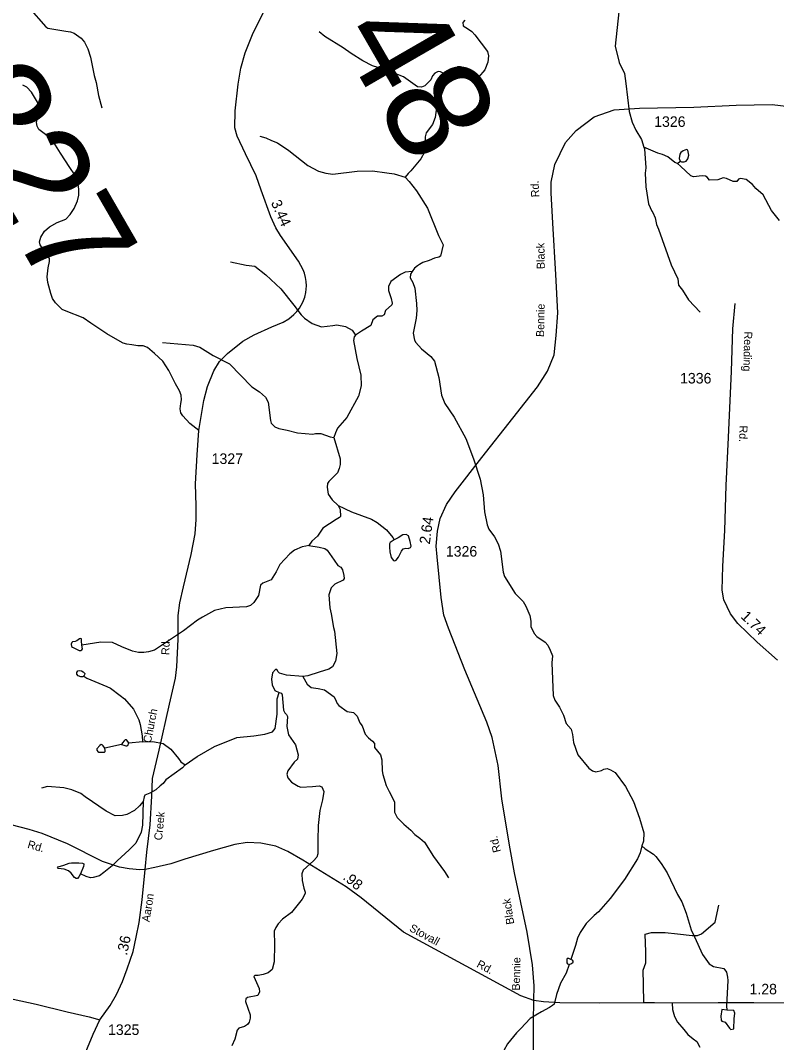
# Model space of a CAD drawing. Extents: x 2056842 to 2160602, y 826753 to 1016856.
# Drawn here: x 2066101 to 2075063, y 985944 to 998061 of the extents above; entities that cross this region are included whole.
import ezdxf

# ---------------------------------------------------------------- set-up
doc = ezdxf.new("R2010")
doc.units = 0
for name, color, linetype in [('Exist Hydrographic Creek Single Shore', 7, 'Continuous'), ('Exist Hydrographic Misc Water Feature', 7, 'Continuous'), ('Exist Road Non-System Type 51', 7, 'Continuous'), ('Exist Road Secondary Mileage Hundredths English Label', 7, 'Continuous'), ('Exist Road Secondary Structure Standard Bridge Number Label', 7, 'Continuous'), ('Exist Road Secondary Type 41 Attributed', 7, 'Continuous'), ('Exist Road Secondary Type 51 Attributed', 7, 'Continuous'), ('Exist Road Secondary Type 51 Label', 7, 'Continuous'), ('Exist Road Secondary Type 51 Number Label', 7, 'Continuous')]:
    doc.layers.add(name, color=color, linetype=linetype)

msp = doc.modelspace()

# ---------------------------------------------------------------- linework, layer by layer
at = {"layer": 'Exist Hydrographic Creek Single Shore'}
for points in [[(2073439, 998982), (2073388, 998763), (2073378, 998705), (2073314, 998535), (2073288, 998485), (2073213, 998255), (2073195, 998161), (2073148, 997755), (2073196, 997561), (2073260, 997433), (2073278, 997313), (2073317, 996983), (2073351, 996855), (2073393, 996761), (2073463, 996649), (2073489, 996560)], [(2071367, 998065), (2071345, 998035), (2071347, 997995), (2071413, 997959), (2071451, 997930), (2071485, 997892), (2071636, 997693), (2071647, 997641), (2071641, 997565), (2071604, 997477), (2071530, 997390), (2071505, 997381), (2071452, 997386), (2071418, 997399), (2071398, 997420), (2071353, 997482), (2071313, 997512), (2071283, 997512), (2071256, 997487), (2071194, 997393)], [(2071194, 997393), (2071143, 997303), (2071113, 997234), (2071077, 997144), (2071031, 997027), (2071017, 996910), (2070984, 996829), (2070910, 996727), (2070897, 996683), (2070901, 996579), (2070890, 996501), (2070845, 996420), (2070730, 996278), (2070695, 996248), (2070661, 996202)], [(2073887, 996366), (2073858, 996376), (2073774, 996445), (2073710, 996471), (2073654, 996487), (2073489, 996560)], [(2073489, 996560), (2073496, 996537), (2073514, 996315), (2073504, 996251), (2073512, 996090), (2073544, 995888), (2073584, 995799), (2073598, 995783), (2073624, 995719), (2073641, 995643), (2073665, 995587), (2073812, 995162), (2073891, 994998), (2073899, 994924), (2073947, 994864), (2074019, 994748), (2074156, 994603)], [(2075099, 995688), (2075004, 995809), (2074904, 995993), (2074819, 996067), (2074779, 996115), (2074701, 996174), (2074637, 996188), (2074611, 996180), (2074591, 996152), (2074547, 996152), (2074471, 996186), (2074429, 996194), (2074365, 996171), (2074269, 996169), (2074241, 996203), (2074221, 996213), (2074181, 996217), (2074077, 996208), (2074045, 996220), (2073924, 996334), (2073887, 996366)], [(2070661, 996202), (2070710, 996152), (2070797, 996040), (2070925, 995836), (2071055, 995511), (2071110, 995399), (2071079, 995265), (2071059, 995253), (2071008, 995243), (2070945, 995214), (2070870, 995191), (2070832, 995168), (2070806, 995153), (2070772, 995124), (2070742, 995086)], [(2068592, 995199), (2068776, 995161), (2068880, 995149), (2069010, 995047), (2069189, 994880), (2069343, 994686), (2069427, 994572), (2069467, 994530), (2069560, 994470), (2069668, 994430), (2069804, 994443), (2069852, 994453), (2069955, 994431), (2070032, 994389), (2070074, 994331)], [(2070742, 995086), (2070662, 995076), (2070606, 995050), (2070493, 994967), (2070462, 994905), (2070462, 994861), (2070494, 994764), (2070506, 994711), (2070501, 994690), (2070427, 994621), (2070411, 994572), (2070383, 994557), (2070333, 994557), (2070279, 994512), (2070255, 994446), (2070143, 994377), (2070074, 994331)], [(2070742, 995086), (2070726, 995054), (2070722, 995010), (2070750, 994956), (2070775, 994888), (2070795, 994706), (2070799, 994622), (2070791, 994530), (2070756, 994352), (2070772, 994272), (2070786, 994242), (2070856, 994168), (2070966, 994077), (2071010, 994021), (2071058, 993827), (2071093, 993617), (2071131, 993519), (2071243, 993359), (2071380, 993103), (2071472, 992864), (2071548, 992624), (2071587, 992436), (2071601, 992236), (2071634, 992082), (2071654, 992032), (2071720, 991938), (2071764, 991856), (2071792, 991770), (2071821, 991522), (2071837, 991470), (2071965, 991269), (2072061, 991173), (2072093, 991119), (2072138, 991005), (2072150, 990941), (2072150, 990877), (2072190, 990793), (2072222, 990759), (2072320, 990691), (2072350, 990655), (2072380, 990595), (2072406, 990529), (2072399, 990445), (2072415, 990059), (2072433, 990001), (2072492, 989919), (2072536, 989826), (2072568, 989727), (2072630, 989661), (2072646, 989597), (2072658, 989500), (2072709, 989354), (2072839, 989196), (2072883, 989164), (2072919, 989154), (2072987, 989168), (2073017, 989186), (2073055, 989192), (2073093, 989178), (2073151, 989145), (2073271, 988979), (2073366, 988801), (2073440, 988603), (2073488, 988431), (2073485, 988331), (2073466, 988277)], [(2070074, 994331), (2070058, 994311), (2070050, 994267), (2070090, 994053), (2070134, 993857), (2070138, 993729), (2070109, 993607), (2069968, 993354), (2069860, 993228), (2069836, 993171), (2069816, 993115)], [(2067786, 994241), (2068150, 994213), (2068229, 994187), (2068384, 994088), (2068579, 993990), (2068844, 993717), (2068935, 993658), (2069004, 993593), (2069038, 993535), (2069063, 993317), (2069072, 993285), (2069116, 993243), (2069164, 993222), (2069264, 993204), (2069384, 993174), (2069566, 993157), (2069600, 993165), (2069663, 993163), (2069772, 993123), (2069816, 993115)], [(2069816, 993115), (2069890, 992863), (2069892, 992798), (2069880, 992749), (2069860, 992699), (2069758, 992596), (2069739, 992571), (2069735, 992528), (2069749, 992446), (2069794, 992378), (2069865, 992309)], [(2069865, 992309), (2069889, 992263), (2069893, 992182), (2069883, 992169), (2069845, 992146), (2069685, 992040), (2069620, 991949), (2069556, 991887), (2069520, 991835)], [(2069520, 991835), (2069485, 991827), (2069442, 991820), (2069348, 991780), (2069294, 991736), (2069177, 991610), (2069132, 991523), (2069072, 991431), (2068975, 991388), (2068947, 991367), (2068921, 991244), (2068867, 991160), (2068828, 991126), (2068781, 991110), (2068534, 991098), (2068402, 991064), (2068260, 990988), (2068198, 990950), (2068032, 990825), (2067690, 990595), (2067617, 990575), (2067563, 990568), (2067502, 990568), (2067428, 990582), (2067303, 990636), (2067191, 990687), (2067052, 990692), (2066830, 990654)], [(2069520, 991835), (2069643, 991815), (2069707, 991802), (2069735, 991781), (2069820, 991661), (2069863, 991598), (2069899, 991580), (2069919, 991547), (2069933, 991482), (2069938, 991446), (2069928, 991424), (2069828, 991379), (2069784, 991336), (2069758, 991253), (2069767, 991096), (2069785, 991026), (2069812, 990866), (2069824, 990819), (2069853, 990556), (2069836, 990465), (2069799, 990398), (2069755, 990372), (2069643, 990334), (2069509, 990293), (2069449, 990283)], [(2069449, 990283), (2069255, 990299), (2069173, 990324), (2069154, 990339), (2069139, 990365), (2069123, 990366), (2069088, 990326), (2069075, 990251), (2069086, 990184), (2069116, 990119), (2069166, 990095)], [(2069449, 990283), (2069501, 990194), (2069545, 990155), (2069629, 990143), (2069704, 990125), (2069821, 990041), (2069844, 989991), (2069856, 989964), (2069875, 989939), (2069973, 989869), (2070049, 989857), (2070094, 989815), (2070122, 989733), (2070150, 989697), (2070188, 989599), (2070225, 989557), (2070274, 989517), (2070297, 989488), (2070297, 989443), (2070369, 989356), (2070383, 989294), (2070389, 989166), (2070395, 989122), (2070437, 988992), (2070470, 988922), (2070533, 988799), (2070536, 988675), (2070565, 988613), (2070646, 988532), (2070727, 988460), (2070776, 988412), (2070835, 988368), (2070889, 988319), (2070995, 988149), (2071129, 987971), (2071173, 987895)], [(2068055, 989237), (2068197, 989335), (2068401, 989454), (2068665, 989561), (2068867, 989579), (2068999, 989598), (2069090, 989629), (2069119, 989666), (2069144, 989837), (2069143, 990018), (2069166, 990095)], [(2069166, 990095), (2069194, 990084), (2069205, 990066), (2069220, 989884), (2069234, 989854), (2069256, 989833), (2069265, 989810), (2069260, 989689), (2069280, 989590), (2069360, 989474), (2069393, 989353), (2069383, 989303), (2069345, 989267), (2069271, 989167), (2069259, 989127), (2069271, 989083), (2069313, 989031), (2069391, 988982), (2069423, 988970), (2069564, 988979), (2069643, 988987), (2069675, 988976), (2069695, 988919), (2069680, 988820), (2069648, 988694), (2069628, 988516), (2069625, 988342), (2069627, 988183), (2069615, 988142), (2069574, 988098), (2069453, 987986), (2069438, 987943), (2069441, 987866), (2069461, 987774), (2069475, 987727), (2069475, 987711), (2069440, 987642), (2069314, 987486), (2069209, 987406), (2069154, 987353), (2069127, 987308), (2069107, 987263), (2069111, 987105), (2069110, 986900), (2069083, 986812), (2069037, 986771), (2068978, 986749), (2068920, 986740), (2068878, 986739), (2068868, 986726), (2068883, 986692), (2068930, 986585), (2068933, 986546), (2068913, 986501), (2068793, 986480), (2068771, 986464), (2068768, 986430), (2068822, 986271), (2068824, 986235), (2068812, 986187), (2068793, 986159), (2068756, 986134), (2068689, 986116), (2068671, 986092), (2068642, 985985), (2068607, 985906)], [(2067549, 989508), (2067670, 989514), (2067791, 989489), (2067883, 989423), (2067973, 989311), (2068003, 989271), (2068055, 989237)], [(2068055, 989237), (2068023, 989199), (2067823, 989057), (2067791, 989015), (2067758, 988989), (2067706, 988940), (2067635, 988900), (2067576, 988876), (2067566, 988856), (2067554, 988800)], [(2067554, 988800), (2067514, 988752), (2067452, 988694), (2067362, 988646), (2067310, 988634), (2067222, 988632), (2067118, 988688), (2066870, 988855), (2066818, 988897), (2066709, 988941), (2066617, 988965), (2066421, 988978), (2066349, 988958)], [(2073466, 988277), (2073446, 988195), (2073416, 988120), (2073260, 987877), (2073092, 987651), (2072952, 987494), (2072902, 987452), (2072808, 987356), (2072737, 987250), (2072705, 987180), (2072681, 987096), (2072625, 986930)], [(2073466, 988277), (2073506, 988239), (2073604, 988179), (2073630, 988149), (2073696, 988067), (2073767, 987955), (2073887, 987700), (2073940, 987614), (2073990, 987478), (2074049, 987280), (2074091, 987198), (2074186, 986989), (2074264, 986879), (2074314, 986847), (2074436, 986821), (2074470, 986777), (2074483, 986721), (2074485, 986678), (2074469, 986381), (2074472, 986329)], [(2072605, 986869), (2072568, 986768), (2072501, 986648), (2072456, 986514), (2072425, 986399), (2072407, 986383), (2072370, 986360), (2072276, 986308), (2072144, 986228), (2072031, 986109), (2071979, 986058), (2071875, 985930), (2071831, 985848), (2071771, 985782), (2071672, 985648), (2071520, 985530), (2071445, 985480), (2071425, 985445), (2071424, 985361), (2071418, 985293)]]:
    msp.add_lwpolyline(points, dxfattribs=at)
at = {"layer": 'Exist Hydrographic Misc Water Feature'}
for p, q in [((2073887, 996366), (2073922, 996394)), ((2067300, 989478), (2067101, 989433)), ((2067549, 989508), (2067384, 989495))]:
    msp.add_line(p, q, dxfattribs=at)
for points in [[(2066201, 998216), (2066401, 997987), (2066425, 997969), (2066641, 997933), (2066693, 997927), (2066739, 997909), (2066819, 997849), (2066861, 997803), (2066898, 997726), (2066932, 997624), (2066974, 997408), (2066998, 997324), (2067027, 997170), (2067065, 997024)], [(2071194, 997393), (2071081, 997452), (2071051, 997454), (2071014, 997435), (2070985, 997406), (2070964, 997358), (2070894, 997284), (2070853, 997271), (2070808, 997273), (2070643, 997393), (2070453, 997469), (2070275, 997521), (2070160, 997581), (2070021, 997667), (2069926, 997737), (2069707, 997871), (2069641, 997927)], [(2068937, 996687), (2069010, 996671), (2069075, 996637), (2069149, 996610), (2069282, 996518), (2069508, 996340), (2069634, 996274), (2069720, 996251), (2069804, 996239), (2070094, 996273), (2070272, 996278), (2070442, 996256), (2070530, 996242), (2070661, 996202)], [(2073922, 996394), (2073938, 996386), (2073966, 996384), (2073990, 996392), (2074010, 996420), (2074022, 996464), (2074010, 996524), (2073994, 996530), (2073956, 996516), (2073930, 996494), (2073918, 996474), (2073908, 996424), (2073922, 996394)], [(2069865, 992309), (2070026, 992237), (2070260, 992150), (2070330, 992110), (2070438, 992022), (2070516, 991930), (2070531, 991902)], [(2070531, 991902), (2070482, 991871), (2070477, 991855), (2070476, 991817), (2070478, 991762), (2070494, 991694), (2070521, 991657), (2070537, 991656), (2070555, 991663), (2070582, 991699), (2070617, 991768), (2070638, 991795), (2070667, 991805), (2070697, 991801), (2070724, 991811), (2070732, 991828), (2070721, 991885), (2070700, 991950), (2070672, 991965), (2070633, 991962), (2070577, 991929), (2070531, 991902)], [(2066830, 990654), (2066825, 990708), (2066823, 990730), (2066815, 990733), (2066800, 990730), (2066769, 990707), (2066749, 990698), (2066720, 990696), (2066709, 990687), (2066704, 990668), (2066706, 990641), (2066717, 990631), (2066798, 990592), (2066818, 990592), (2066830, 990598), (2066836, 990613), (2066830, 990654)], [(2066853, 990289), (2066840, 990281), (2066815, 990279), (2066784, 990292), (2066771, 990312), (2066771, 990329), (2066783, 990352), (2066805, 990354), (2066826, 990352), (2066846, 990339), (2066863, 990318), (2066862, 990302), (2066853, 990289)], [(2066853, 990289), (2066887, 990263), (2067125, 990164), (2067169, 990144), (2067285, 990060), (2067336, 990018), (2067442, 989896), (2067506, 989770), (2067522, 989714), (2067542, 989580), (2067549, 989508)], [(2067101, 989433), (2067083, 989462), (2067071, 989472), (2067057, 989476), (2067043, 989466), (2067008, 989427), (2067008, 989412), (2067017, 989395), (2067032, 989385), (2067048, 989385), (2067098, 989387), (2067106, 989393), (2067106, 989408), (2067101, 989433)], [(2067384, 989495), (2067372, 989512), (2067357, 989531), (2067342, 989532), (2067330, 989520), (2067309, 989496), (2067300, 989478)], [(2067300, 989478), (2067326, 989470), (2067349, 989463), (2067364, 989462), (2067372, 989467), (2067379, 989477), (2067384, 989495)], [(2067554, 988800), (2067548, 988520), (2067530, 988438), (2067469, 988308), (2067389, 988228), (2067247, 988099), (2067188, 988039), (2067148, 988008), (2067089, 987959), (2067040, 987921), (2066963, 987899), (2066930, 987896), (2066879, 987913), (2066811, 987946)], [(2066811, 987946), (2066795, 987909), (2066776, 987888), (2066761, 987888), (2066740, 987901), (2066702, 987953), (2066670, 987981), (2066618, 987999), (2066547, 988006), (2066539, 988014), (2066547, 988028), (2066617, 988047), (2066678, 988072), (2066707, 988075), (2066792, 988073), (2066837, 988070), (2066851, 988064), (2066854, 988054), (2066847, 988032), (2066811, 987946)], [(2072625, 986930), (2072600, 986941), (2072580, 986940), (2072578, 986932), (2072577, 986888), (2072585, 986876), (2072605, 986869)], [(2072605, 986869), (2072632, 986881), (2072653, 986897), (2072653, 986907), (2072644, 986920), (2072625, 986930)], [(2074472, 986329), (2074416, 986335), (2074402, 986257)], [(2074562, 986226), (2074568, 986292), (2074558, 986324), (2074472, 986329)], [(2074402, 986257), (2074408, 986211), (2074416, 986199), (2074452, 986185), (2074506, 986114), (2074522, 986100), (2074558, 986108), (2074562, 986226)]]:
    msp.add_lwpolyline(points, dxfattribs=at)
at = {"layer": 'Exist Road Non-System Type 51'}
for points in [[(2068215, 993200), (2068109, 993283), (2068024, 993372), (2068003, 993410), (2067996, 993457), (2068001, 993518), (2068010, 993565), (2068006, 993617), (2067987, 993669), (2067940, 993751), (2067859, 993911), (2067790, 994022), (2067691, 994111), (2067607, 994184), (2067557, 994205), (2067494, 994205), (2067421, 994215), (2067364, 994224), (2067317, 994236), (2067284, 994253), (2067124, 994344), (2066937, 994471), (2066843, 994535), (2066643, 994615), (2066596, 994636), (2066563, 994665), (2066518, 994714), (2066483, 994766), (2066461, 994822), (2066427, 994954), (2066418, 995020), (2066430, 995128), (2066446, 995204), (2066444, 995239), (2066420, 995274), (2066333, 995399), (2066327, 995437), (2066341, 995493), (2066388, 995564), (2066447, 995616), (2066537, 995665), (2066640, 995707), (2066690, 995759), (2066737, 995830), (2066776, 995922), (2066792, 995990), (2066794, 996060), (2066780, 996150), (2066747, 996230), (2066686, 996317), (2066576, 996489), (2066497, 996614), (2066457, 996663), (2066384, 996722), (2066320, 996767), (2066299, 996807), (2066292, 996851), (2066308, 996917), (2066322, 997004), (2066317, 997049), (2066305, 997094), (2066234, 997212), (2066175, 997268), (2066128, 997292)], [(2073491, 986414), (2073487, 986631), (2073483, 986802), (2073515, 986891), (2073515, 987020), (2073506, 987229), (2073581, 987249), (2073744, 987249), (2073887, 987233), (2074061, 987212), (2074126, 987214), (2074172, 987232), (2074337, 987371), (2074380, 987573)], [(2073825, 986412), (2073828, 986337), (2073853, 986253), (2073887, 986187), (2073964, 986098), (2074012, 986039), (2074073, 985989), (2074117, 985955), (2074153, 985891)]]:
    msp.add_lwpolyline(points, dxfattribs=at)
at = {"layer": 'Exist Road Secondary Type 41 Attributed'}
for points in [[(2075073, 990479), (2074831, 990692), (2074602, 990913), (2074518, 991025), (2074439, 991193), (2074417, 991308), (2074426, 991591), (2074449, 992014), (2074464, 992548), (2074493, 993117), (2074529, 993903), (2074544, 994404), (2074571, 994705)], [(2066810, 985671), (2066963, 986043), (2067044, 986212)]]:
    msp.add_lwpolyline(points, dxfattribs=at)
at = {"layer": 'Exist Road Secondary Type 51 Attributed'}
for points in [[(2067580, 987996), (2067601, 988201), (2067640, 988526), (2067658, 988864), (2067668, 989074), (2067745, 989410), (2067867, 989954), (2067939, 990265), (2067955, 990399), (2067970, 990727), (2067972, 991006), (2067992, 991158), (2068032, 991346), (2068125, 991729), (2068171, 991975), (2068185, 992144), (2068185, 992305), (2068176, 992566), (2068195, 992910), (2068215, 993200), (2068275, 993555), (2068317, 993722), (2068392, 993906), (2068462, 994017), (2068557, 994112), (2068737, 994257), (2068873, 994335), (2069082, 994427), (2069214, 994483), (2069282, 994525), (2069342, 994573), (2069378, 994612), (2069407, 994651), (2069427, 994684), (2069447, 994720), (2069470, 994781), (2069483, 994835), (2069490, 994916), (2069487, 994966), (2069480, 995013), (2069466, 995065), (2069451, 995106), (2069397, 995206), (2069183, 995511), (2069127, 995602), (2069069, 995732), (2068953, 996050), (2068893, 996219), (2068768, 996478), (2068668, 996687), (2068642, 996786), (2068647, 996990), (2068683, 997305), (2068715, 997494), (2068764, 997677), (2068861, 997913), (2069033, 998259)], [(2072185, 986441), (2072188, 986615), (2072171, 986864), (2072108, 987251), (2071958, 987955), (2071897, 988284), (2071806, 988832), (2071763, 989227), (2071691, 989560), (2071627, 989743), (2071367, 990364), (2071174, 990858), (2071120, 991010), (2071086, 991221), (2071040, 991703), (2071027, 991828), (2071045, 992007), (2071076, 992157), (2071152, 992322), (2071252, 992474), (2071570, 992881), (2071938, 993346), (2072229, 993716), (2072349, 993902), (2072426, 994095), (2072451, 994327), (2072469, 994593), (2072446, 995049), (2072412, 995656), (2072392, 996017), (2072390, 996142), (2072433, 996355), (2072560, 996612), (2072688, 996756), (2072901, 996917), (2073137, 997003), (2073437, 997022), (2074083, 997033), (2074586, 997057), (2075012, 997066), (2075207, 997041)], [(2067580, 987996), (2067518, 987993), (2067389, 988002), (2067276, 988022), (2067075, 988091), (2066658, 988300), (2066358, 988423), (2066204, 988468), (2065437, 988668), (2064825, 988827), (2063911, 989062), (2063260, 989238)], [(2072185, 986441), (2072031, 986496), (2070641, 987252), (2070141, 987658), (2069961, 987789), (2069449, 988106), (2069272, 988208), (2069130, 988271), (2068952, 988306), (2068790, 988316), (2068642, 988292), (2068391, 988221), (2068050, 988117), (2067885, 988062), (2067694, 988018), (2067580, 987996)], [(2067044, 986212), (2067163, 986385), (2067238, 986512), (2067310, 986668), (2067365, 986816), (2067438, 987023), (2067474, 987194), (2067508, 987367), (2067544, 987634), (2067580, 987996)], [(2064680, 985904), (2064748, 985956), (2064954, 986068), (2065436, 986315), (2065620, 986399), (2065746, 986446), (2065822, 986470), (2065934, 986471), (2066016, 986459), (2066287, 986399), (2066656, 986310), (2066916, 986249), (2067044, 986212)], [(2072177, 985509), (2072181, 986188), (2072185, 986441)], [(2075290, 986409), (2074792, 986415), (2074370, 986415), (2073825, 986412), (2073615, 986413), (2073491, 986414), (2072964, 986410), (2072494, 986414), (2072301, 986425), (2072185, 986441)]]:
    msp.add_lwpolyline(points, dxfattribs=at)

# ---------------------------------------------------------------- texts
at = {"layer": 'Exist Road Secondary Mileage Hundredths English Label'}
for s, rotation, p in [('3.44', 294.2106, (2069067, 995901)), ('2.64', 81.9808, (2070952, 991846)), ('1.74', 315.7662, (2074631, 990986)), ('.98', 320.7126, (2069914, 987888)), ('.36', 78.0565, (2067363, 986971)), ('1.28', 359.8339, (2074742, 986516))]:
    msp.add_text(s, height=125, rotation=rotation, dxfattribs=at).set_placement(p)
at = {"layer": 'Exist Road Secondary Structure Standard Bridge Number Label'}
for s, p in [('48', (2069837, 997882)), ('227', (2065093, 997120))]:
    msp.add_text(s, height=1230.3, rotation=300, dxfattribs=at).set_placement(p)
at = {"layer": 'Exist Road Secondary Type 51 Label'}
for s, rotation, p in [('Rd.', 92.1022, (2072250, 995966)), ('Black', 90.7984, (2072316, 995114)), ('Bennie', 88.9229, (2072307, 994307)), ('Reading', 268.5605, (2074680, 994374)), ('Rd.', 268.5053, (2074624, 993260)), ('Rd.', 88.7972, (2067866, 990537)), ('Church', 78.7137, (2067647, 989490)), ('Creek', 84.3515, (2067779, 988338)), ('Rd.', 103.6703, (2071797, 988209)), ('Rd.', 344.1006, (2066178, 988253)), ('Aaron', 81.2133, (2067632, 987368)), ('Black', 99.0577, (2071955, 987351)), ('Stovall', 331.2613, (2070701, 987273)), ('Rd.', 331.8841, (2071500, 986845)), ('Bennie', 88.9229, (2072020, 986559))]:
    msp.add_text(s, height=95, rotation=rotation, dxfattribs=at).set_placement(p)
at = {"layer": 'Exist Road Secondary Type 51 Number Label'}
for s, p in [('1326', (2073612, 996799)), ('1336', (2073919, 993757)), ('1327', (2068367, 992803)), ('1326', (2071143, 991705)), ('1325', (2067139, 986034))]:
    msp.add_text(s, height=125, dxfattribs=at).set_placement(p)

doc.saveas('drawing.dxf')
